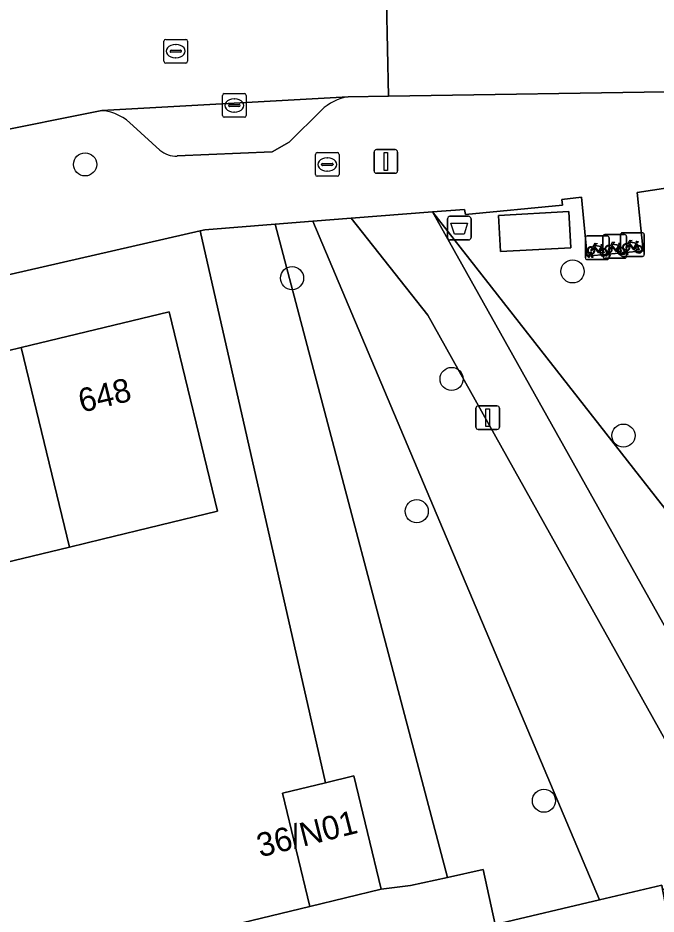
# Model space of a CAD drawing. Extents: x 157793 to 159380, y 380877 to 382313.
# Drawn here: x 158818.47 to 158845.42, y 381299.67 to 381337.55 of the extents above; entities that cross this region are included whole.
import ezdxf

# ---------------------------------------------------------------- set-up
doc = ezdxf.new("R2010")
doc.units = 0
for name, color, linetype in [('IMGEO_Afvalbak', 7, 'Continuous'), ('IMGEO_Boom', 7, 'Continuous'), ('IMGEO_Brandkraan', 7, 'Continuous'), ('IMGEO_Erf', 7, 'Continuous'), ('IMGEO_Fietsenrek', 7, 'Continuous'), ('IMGEO_Groenvoorziening', 7, 'Continuous'), ('IMGEO_Kolk', 7, 'Continuous'), ('IMGEO_Lichtmast', 7, 'Continuous'), ('IMGEO_Pand', 7, 'Continuous'), ('IMGEO_Pand_nummerreeks', 7, 'Continuous'), ('IMGEO_Parkeervlak_open', 7, 'Continuous'), ('IMGEO_Rijbaan_lokaal_gesloten', 7, 'Continuous'), ('IMGEO_Rijbaan_lokaal_open', 7, 'Continuous'), ('IMGEO_Rioolput', 7, 'Continuous'), ('IMGEO_Voetpad_gesloten', 7, 'Continuous'), ('IMGEO_Voetpad_halfverhard', 7, 'Continuous'), ('IMGEO_Voetpad_open', 7, 'Continuous')]:
    doc.layers.add(name, color=color, linetype=linetype)

msp = doc.modelspace()

# ---------------------------------------------------------------- linework, layer by layer
at = {"layer": 'IMGEO_Afvalbak'}
for p, q in [((158836.719, 381329.162), (158837.509, 381329.162)), ((158837.509, 381329.162), (158836.719, 381329.162)), ((158836.619, 381328.262), (158836.619, 381329.062)), ((158836.619, 381329.062), (158836.619, 381328.262)), ((158837.609, 381329.062), (158837.609, 381328.262)), ((158837.609, 381328.262), (158837.609, 381329.062)), ((158837.509, 381328.162), (158836.719, 381328.162)), ((158836.719, 381328.162), (158837.509, 381328.162))]:
    msp.add_line(p, q, dxfattribs=at)
msp.add_lwpolyline([(158836.762, 381328.876), (158837.466, 381328.876), (158837.317, 381328.406), (158836.911, 381328.406), (158836.762, 381328.876)], dxfattribs=at)
for centre, start, end in [((158836.719, 381329.062), 90, 180), ((158836.719, 381329.062), 90, 180), ((158837.509, 381329.062), 0, 90), ((158837.509, 381329.062), 360, 90), ((158836.719, 381328.262), 180, 270), ((158836.719, 381328.262), 180, 270), ((158837.509, 381328.262), 270, 0), ((158837.509, 381328.262), 270, 0)]:
    msp.add_arc(centre, 0.1, start, end, dxfattribs=at)
at = {"layer": 'IMGEO_Boom'}
for centre in [(158821.309, 381331.358), (158841.898, 381326.833), (158830.05, 381326.549), (158836.788, 381322.288), (158844.046, 381319.894), (158835.315, 381316.698), (158840.69, 381304.462)]:
    msp.add_circle(centre, 0.489, dxfattribs=at)
at = {"layer": 'IMGEO_Brandkraan'}
for p, q in [((158831.113, 381331.854), (158831.965, 381331.854)), ((158831.038, 381330.928), (158831.038, 381331.78)), ((158831.526, 381331.634), (158831.551, 381331.634)), ((158832.039, 381331.78), (158832.039, 381330.928)), ((158831.297, 381331.348), (158831.297, 381331.36)), ((158831.735, 381331.311), (158831.337, 381331.311)), ((158831.34, 381331.397), (158831.738, 381331.397)), ((158831.549, 381331.074), (158831.524, 381331.074)), ((158831.781, 381331.36), (158831.781, 381331.348)), ((158831.965, 381330.854), (158831.113, 381330.854))]:
    msp.add_line(p, q, dxfattribs=at)
for points in [[(158831.113, 381331.854), (158831.965, 381331.854)], [(158831.038, 381330.928), (158831.038, 381331.78)], [(158832.039, 381331.78), (158832.039, 381330.928)], [(158831.965, 381330.854), (158831.113, 381330.854)]]:
    msp.add_lwpolyline(points, dxfattribs=at)
for centre, radius, start, end in [((158831.115, 381331.778), 0.0765, 91.552, 178.448), ((158831.115, 381331.778), 0.0765, 91.552, 178.448), ((158831.963, 381331.778), 0.0765, 1.552, 88.448), ((158831.963, 381331.778), 0.0765, 1.552, 88.448), ((158831.337, 381331.357), 0.0403, 85.8775, 175.7526), ((158831.334, 381331.347), 0.0366, 178.938, 274.7102), ((158831.738, 381331.354), 0.043, 264.8664, 352.4533), ((158831.742, 381331.359), 0.0386, 1.7309, 96.639), ((158831.115, 381330.93), 0.0765, 181.552, 268.448), ((158831.115, 381330.93), 0.0765, 181.552, 268.448), ((158831.963, 381330.93), 0.0765, 271.552, 358.448), ((158831.963, 381330.93), 0.0765, 271.552, 358.448)]:
    msp.add_arc(centre, radius, start, end, dxfattribs=at)
for centre, major_axis, ratio, start_param, end_param in [((158831.525, 381331.354), (-0.387, 0.002), 0.722429, 4.712389, 7.853982), ((158831.55, 381331.354), (-0.39, 0.002), 0.717154, 1.570796, 4.712389)]:
    msp.add_ellipse(centre, major_axis=major_axis, ratio=ratio, start_param=start_param, end_param=end_param, dxfattribs=at)
at = {"layer": 'IMGEO_Erf'}
for points in [[(158818.196, 381296.951), (158830.799, 381299.997), (158829.642, 381304.784), (158831.456, 381305.223), (158826.172, 381328.554), (158812.22, 381325.346), (158812.013, 381326.196), (158792.792, 381321.742), (158786.929, 381320.261)], [(158813.974, 381322.495), (158818.614, 381323.616), (158824.857, 381325.125), (158826.895, 381316.694), (158822.035, 381315.519), (158820.652, 381315.185), (158814.384, 381313.67)]]:
    msp.add_lwpolyline(points, dxfattribs=at)
at = {"layer": 'IMGEO_Fietsenrek'}
for p, q in [((158844, 381328.468), (158844.841, 381328.468)), ((158844.841, 381328.468), (158844, 381328.468)), ((158842.438, 381327.409), (158842.438, 381328.25)), ((158842.438, 381328.25), (158842.438, 381327.409)), ((158842.513, 381328.334), (158843.354, 381328.334)), ((158843.354, 381328.334), (158842.513, 381328.334)), ((158843.18, 381327.465), (158843.18, 381328.306)), ((158843.18, 381328.306), (158843.18, 381327.465)), ((158843.255, 381328.39), (158844.096, 381328.39)), ((158844.096, 381328.39), (158843.255, 381328.39)), ((158843.438, 381328.259), (158843.438, 381327.418)), ((158843.438, 381327.418), (158843.438, 381328.259)), ((158843.925, 381327.543), (158843.925, 381328.384)), ((158843.925, 381328.384), (158843.925, 381327.543)), ((158844.18, 381328.315), (158844.18, 381327.474)), ((158844.18, 381327.474), (158844.18, 381328.315)), ((158844.925, 381328.393), (158844.925, 381327.552)), ((158844.925, 381327.552), (158844.925, 381328.393)), ((158843.125, 381327.883), (158843.161, 381327.788)), ((158843.418, 381327.646), (158843.417, 381327.65)), ((158843.449, 381327.657), (158843.45, 381327.65)), ((158843.867, 381327.939), (158843.903, 381327.844)), ((158844.052, 381327.552), (158844.091, 381327.712)), ((158844.121, 381327.7), (158844.086, 381327.552)), ((158844.163, 381327.724), (158844.162, 381327.728)), ((158844.204, 381327.552), (158844.17, 381327.694)), ((158844.194, 381327.735), (158844.195, 381327.728)), ((158844.202, 381327.698), (158844.237, 381327.552)), ((158844.612, 381328.017), (158844.648, 381327.922)), ((158843.363, 381327.334), (158842.522, 381327.334)), ((158842.522, 381327.334), (158843.363, 381327.334)), ((158842.565, 381327.418), (158842.604, 381327.578)), ((158842.599, 381327.418), (158842.565, 381327.418)), ((158842.634, 381327.566), (158842.599, 381327.418)), ((158842.676, 381327.59), (158842.675, 381327.594)), ((158842.717, 381327.418), (158842.683, 381327.56)), ((158842.707, 381327.601), (158842.708, 381327.594)), ((158842.715, 381327.564), (158842.75, 381327.418)), ((158842.75, 381327.418), (158842.717, 381327.418)), ((158844.105, 381327.39), (158843.264, 381327.39)), ((158843.264, 381327.39), (158844.105, 381327.39)), ((158843.307, 381327.474), (158843.346, 381327.634)), ((158843.341, 381327.474), (158843.307, 381327.474)), ((158843.376, 381327.622), (158843.341, 381327.474)), ((158843.459, 381327.474), (158843.425, 381327.616)), ((158843.457, 381327.62), (158843.492, 381327.474)), ((158843.492, 381327.474), (158843.459, 381327.474)), ((158844.85, 381327.468), (158844.009, 381327.468)), ((158844.009, 381327.468), (158844.85, 381327.468)), ((158844.086, 381327.552), (158844.052, 381327.552)), ((158844.237, 381327.552), (158844.204, 381327.552))]:
    msp.add_line(p, q, dxfattribs=at)
for points in [[(158842.751, 381327.86), (158842.846, 381328.024), (158842.932, 381328.01), (158842.934, 381328.001), (158842.878, 381327.99), (158842.851, 381327.945), (158843.107, 381327.904)], [(158843.493, 381327.916), (158843.588, 381328.08), (158843.674, 381328.066), (158843.676, 381328.057), (158843.62, 381328.046), (158843.593, 381328.001), (158843.849, 381327.96)], [(158843.849, 381327.96), (158843.874, 381328.009), (158843.868, 381328.013), (158843.845, 381328.017), (158843.833, 381328.024), (158843.832, 381328.027), (158843.834, 381328.032), (158843.929, 381328.017), (158843.931, 381328.007), (158843.921, 381327.994), (158843.909, 381327.988), (158843.895, 381327.994), (158843.867, 381327.939)], [(158844.238, 381327.994), (158844.333, 381328.158), (158844.419, 381328.144), (158844.421, 381328.135), (158844.365, 381328.124), (158844.338, 381328.079), (158844.594, 381328.038)], [(158844.581, 381328.013), (158844.324, 381328.054), (158844.307, 381328.025), (158844.474, 381327.805), (158844.581, 381328.013)], [(158844.594, 381328.038), (158844.619, 381328.087), (158844.613, 381328.091), (158844.59, 381328.095), (158844.578, 381328.102), (158844.577, 381328.105), (158844.579, 381328.11), (158844.674, 381328.095), (158844.676, 381328.085), (158844.666, 381328.072), (158844.654, 381328.066), (158844.64, 381328.072), (158844.612, 381328.017)], [(158842.772, 381327.808), (158842.72, 381327.718), (158842.68, 381327.693), (158842.681, 381327.74), (158842.736, 381327.834)], [(158843.047, 381327.616), (158842.997, 381327.616), (158842.806, 381327.867), (158842.787, 381327.835)], [(158843.094, 381327.879), (158842.837, 381327.92), (158842.82, 381327.891), (158842.987, 381327.671), (158843.094, 381327.879)], [(158843.142, 381327.781), (158843.112, 381327.858), (158843.003, 381327.64), (158843.046, 381327.64)], [(158843.076, 381327.64), (158843.196, 381327.639), (158843.152, 381327.753)], [(158843.172, 381327.76), (158843.227, 381327.615), (158843.077, 381327.615)], [(158843.107, 381327.904), (158843.132, 381327.953), (158843.126, 381327.957), (158843.103, 381327.961), (158843.091, 381327.968), (158843.09, 381327.971), (158843.092, 381327.976), (158843.187, 381327.961), (158843.189, 381327.951), (158843.179, 381327.938), (158843.167, 381327.932), (158843.153, 381327.938), (158843.125, 381327.883)], [(158843.514, 381327.864), (158843.462, 381327.774), (158843.422, 381327.749), (158843.423, 381327.796), (158843.478, 381327.89)], [(158843.789, 381327.672), (158843.739, 381327.672), (158843.548, 381327.923), (158843.529, 381327.891)], [(158843.836, 381327.935), (158843.579, 381327.976), (158843.562, 381327.947), (158843.729, 381327.727), (158843.836, 381327.935)], [(158843.884, 381327.837), (158843.854, 381327.914), (158843.745, 381327.696), (158843.788, 381327.696)], [(158843.818, 381327.696), (158843.938, 381327.695), (158843.894, 381327.809)], [(158843.914, 381327.816), (158843.969, 381327.671), (158843.819, 381327.671)], [(158844.259, 381327.942), (158844.207, 381327.852), (158844.167, 381327.827), (158844.168, 381327.874), (158844.223, 381327.968)], [(158844.534, 381327.75), (158844.484, 381327.75), (158844.293, 381328.001), (158844.274, 381327.969)], [(158844.629, 381327.915), (158844.599, 381327.992), (158844.49, 381327.774), (158844.533, 381327.774)], [(158844.563, 381327.774), (158844.683, 381327.773), (158844.639, 381327.887)], [(158844.659, 381327.894), (158844.714, 381327.749), (158844.564, 381327.749)]]:
    msp.add_lwpolyline(points, dxfattribs=at)
for centre, radius, start, end in [((158844.003, 381328.39), 0.0779, 92.4484, 184.2845), ((158844.003, 381328.39), 0.0779, 92.4484, 184.2845), ((158844.847, 381328.39), 0.0779, 2.4484, 94.2845), ((158844.847, 381328.39), 0.0779, 2.4484, 94.2845), ((158842.516, 381328.256), 0.0779, 92.4484, 184.2845), ((158842.516, 381328.256), 0.0779, 92.4484, 184.2845), ((158843.258, 381328.312), 0.0779, 92.4484, 184.2845), ((158843.258, 381328.312), 0.0779, 92.4484, 184.2845), ((158843.36, 381328.256), 0.0779, 2.4484, 94.2845), ((158843.36, 381328.256), 0.0779, 2.4484, 94.2845), ((158844.102, 381328.312), 0.0779, 2.4484, 94.2845), ((158844.102, 381328.312), 0.0779, 2.4484, 94.2845), ((158842.678, 381327.719), 0.159, 62.6766, 242.1369), ((158842.678, 381327.719), 0.129, 63.3192, 238.903), ((158842.678, 381327.719), 0.129, 283.6043, 43.4302), ((158842.678, 381327.719), 0.159, 283.5766, 46.6042), ((158843.205, 381327.635), 0.159, 113.3408, 178.3217), ((158843.205, 381327.635), 0.159, 187.0065, 105.7708), ((158843.205, 381327.635), 0.129, 113.923, 177.9556), ((158843.205, 381327.635), 0.129, 188.6715, 104.5883), ((158843.42, 381327.775), 0.159, 62.6766, 242.1369), ((158843.42, 381327.775), 0.129, 63.3192, 238.903), ((158843.4, 381327.646), 0.0499, 12.8025, 158.6934), ((158843.4, 381327.646), 0.0174, 12.8025, 163.4502), ((158843.42, 381327.775), 0.129, 253.415, 269.0204), ((158843.42, 381327.775), 0.129, 283.6043, 43.4302), ((158843.42, 381327.775), 0.159, 283.5766, 46.6042), ((158843.947, 381327.691), 0.159, 113.3408, 178.3217), ((158843.947, 381327.691), 0.159, 187.0065, 105.7708), ((158843.947, 381327.691), 0.129, 113.923, 177.9556), ((158843.947, 381327.691), 0.129, 188.6715, 104.5883), ((158844.165, 381327.853), 0.159, 62.6766, 242.1369), ((158844.165, 381327.853), 0.129, 63.3192, 238.903), ((158844.145, 381327.724), 0.0499, 12.8025, 158.6934), ((158844.165, 381327.853), 0.159, 253.9967, 271.7867), ((158844.145, 381327.724), 0.0174, 12.8025, 163.4502), ((158844.165, 381327.853), 0.129, 253.415, 269.0204), ((158844.165, 381327.853), 0.129, 283.6043, 43.4302), ((158844.165, 381327.853), 0.159, 283.5766, 46.6042), ((158844.692, 381327.769), 0.159, 113.3408, 178.3217), ((158844.692, 381327.769), 0.159, 187.0065, 105.7708), ((158844.692, 381327.769), 0.129, 113.923, 177.9556), ((158844.692, 381327.769), 0.129, 188.6715, 104.5883), ((158842.516, 381327.412), 0.0779, 182.4484, 274.2845), ((158842.516, 381327.412), 0.0779, 182.4484, 274.2845), ((158842.658, 381327.59), 0.0499, 12.8025, 158.6934), ((158842.678, 381327.719), 0.159, 253.9967, 271.7867), ((158842.658, 381327.59), 0.0174, 12.8025, 163.4502), ((158842.678, 381327.719), 0.129, 253.415, 269.0204), ((158843.258, 381327.468), 0.0779, 182.4484, 274.2845), ((158843.258, 381327.468), 0.0779, 182.4484, 274.2845), ((158843.36, 381327.412), 0.0779, 272.4484, 4.2845), ((158843.36, 381327.412), 0.0779, 272.4484, 4.2845), ((158843.42, 381327.775), 0.159, 253.9967, 271.7867), ((158844.003, 381327.546), 0.0779, 182.4484, 274.2845), ((158844.003, 381327.546), 0.0779, 182.4484, 274.2845), ((158844.102, 381327.468), 0.0779, 272.4484, 4.2845), ((158844.102, 381327.468), 0.0779, 272.4484, 4.2845), ((158844.847, 381327.546), 0.0779, 272.4484, 4.2845), ((158844.847, 381327.546), 0.0779, 272.4484, 4.2845)]:
    msp.add_arc(centre, radius, start, end, dxfattribs=at)
at = {"layer": 'IMGEO_Groenvoorziening'}
for points in [[(158844.626, 381330.168), (158844.876, 381327.706), (158842.508, 381327.478), (158842.269, 381329.97), (158841.45, 381329.867), (158841.473, 381329.633), (158837.372, 381329.246), (158837.33, 381329.454), (158835.981, 381329.349), (158850.618, 381310.644), (158845.924, 381330.364)], [(158835.981, 381329.349), (158855.889, 381293.811), (158859.959, 381294.739), (158850.618, 381310.644)], [(158838.852, 381327.67), (158838.768, 381329.194), (158841.74, 381329.359), (158841.825, 381327.834)], [(158836.61, 381301.223), (158829.331, 381328.83), (158826.365, 381328.598), (158826.172, 381328.554), (158831.456, 381305.223), (158832.653, 381305.512), (158833.81, 381300.724), (158835.05, 381300.874)], [(158843.029, 381300.268), (158830.931, 381328.954), (158829.331, 381328.83), (158836.61, 381301.223), (158838.122, 381301.561), (158838.628, 381299.225)], [(158845.701, 381300.708), (158848.935, 381301.441), (158835.778, 381324.986), (158832.547, 381329.081), (158830.931, 381328.954), (158843.029, 381300.268), (158845.666, 381300.893)]]:
    msp.add_lwpolyline(points, close=True, dxfattribs=at)
at = {"layer": 'IMGEO_Kolk'}
for p, q in [((158827.112, 381333.421), (158827.112, 381334.273)), ((158827.187, 381334.347), (158828.039, 381334.347)), ((158827.6, 381334.127), (158827.625, 381334.127)), ((158828.113, 381334.273), (158828.113, 381333.421)), ((158827.371, 381333.841), (158827.371, 381333.853)), ((158827.809, 381333.804), (158827.411, 381333.804)), ((158827.414, 381333.89), (158827.812, 381333.89)), ((158827.855, 381333.853), (158827.855, 381333.841)), ((158828.039, 381333.347), (158827.187, 381333.347)), ((158827.623, 381333.567), (158827.598, 381333.567))]:
    msp.add_line(p, q, dxfattribs=at)
for points in [[(158827.112, 381333.421), (158827.112, 381334.273)], [(158827.187, 381334.347), (158828.039, 381334.347)], [(158828.113, 381334.273), (158828.113, 381333.421)], [(158828.039, 381333.347), (158827.187, 381333.347)]]:
    msp.add_lwpolyline(points, dxfattribs=at)
for centre, radius, start, end in [((158827.189, 381334.271), 0.0765, 91.552, 178.448), ((158827.189, 381334.271), 0.0765, 91.552, 178.448), ((158828.037, 381334.271), 0.0765, 1.552, 88.448), ((158828.037, 381334.271), 0.0765, 1.552, 88.448), ((158827.411, 381333.85), 0.0403, 85.8775, 175.7526), ((158827.408, 381333.84), 0.0366, 178.938, 274.7102), ((158827.812, 381333.847), 0.043, 264.8664, 352.4533), ((158827.816, 381333.852), 0.0386, 1.7309, 96.639), ((158827.189, 381333.423), 0.0765, 181.552, 268.448), ((158827.189, 381333.423), 0.0765, 181.552, 268.448), ((158828.037, 381333.423), 0.0765, 271.552, 358.448), ((158828.037, 381333.423), 0.0765, 271.552, 358.448)]:
    msp.add_arc(centre, radius, start, end, dxfattribs=at)
for centre, major_axis, ratio, start_param, end_param in [((158827.599, 381333.847), (-0.387, 0.002), 0.722429, 4.712389, 7.853982), ((158827.624, 381333.847), (-0.39, 0.002), 0.717154, 1.570796, 4.712389)]:
    msp.add_ellipse(centre, major_axis=major_axis, ratio=ratio, start_param=start_param, end_param=end_param, dxfattribs=at)
at = {"layer": 'IMGEO_Lichtmast'}
for p, q in [((158833.516, 381331.08), (158833.516, 381331.88)), ((158833.516, 381331.88), (158833.516, 381331.08)), ((158833.616, 381331.98), (158834.406, 381331.98)), ((158834.406, 381331.98), (158833.616, 381331.98)), ((158834.506, 381331.88), (158834.506, 381331.08)), ((158834.506, 381331.08), (158834.506, 381331.88)), ((158834.406, 381330.98), (158833.616, 381330.98)), ((158833.616, 381330.98), (158834.406, 381330.98)), ((158837.816, 381320.252), (158837.816, 381321.052)), ((158837.816, 381321.052), (158837.816, 381320.252)), ((158837.916, 381321.152), (158838.706, 381321.152)), ((158838.706, 381321.152), (158837.916, 381321.152)), ((158838.806, 381321.052), (158838.806, 381320.252)), ((158838.806, 381320.252), (158838.806, 381321.052)), ((158838.706, 381320.152), (158837.916, 381320.152)), ((158837.916, 381320.152), (158838.706, 381320.152))]:
    msp.add_line(p, q, dxfattribs=at)
for points in [[(158833.936, 381331.855), (158834.086, 381331.855), (158834.086, 381331.105), (158833.936, 381331.105), (158833.936, 381331.855)], [(158838.236, 381321.027), (158838.386, 381321.027), (158838.386, 381320.277), (158838.236, 381320.277), (158838.236, 381321.027)]]:
    msp.add_lwpolyline(points, dxfattribs=at)
for centre, start, end in [((158833.616, 381331.88), 90, 180), ((158833.616, 381331.88), 90, 180), ((158834.406, 381331.88), 0, 90), ((158834.406, 381331.88), 360, 90), ((158833.616, 381331.08), 180, 270), ((158833.616, 381331.08), 180, 270), ((158834.406, 381331.08), 270, 0), ((158834.406, 381331.08), 270, 0), ((158837.916, 381321.052), 90, 180), ((158837.916, 381321.052), 90, 180), ((158838.706, 381321.052), 0, 90), ((158838.706, 381321.052), 360, 90), ((158837.916, 381320.252), 180, 270), ((158837.916, 381320.252), 180, 270), ((158838.706, 381320.252), 270, 0), ((158838.706, 381320.252), 270, 0)]:
    msp.add_arc(centre, 0.1, start, end, dxfattribs=at)
at = {"layer": 'IMGEO_Pand'}
for points in [[(158818.614, 381323.616), (158820.652, 381315.185), (158822.035, 381315.519), (158826.895, 381316.694), (158824.857, 381325.125)], [(158818.614, 381323.616), (158813.974, 381322.495), (158812.718, 381322.191), (158812.346, 381322.101), (158814.384, 381313.67), (158820.652, 381315.185)], [(158833.81, 381300.724), (158832.653, 381305.512), (158831.456, 381305.223), (158829.642, 381304.784), (158830.799, 381299.997)]]:
    msp.add_lwpolyline(points, close=True, dxfattribs=at)
at = {"layer": 'IMGEO_Parkeervlak_open'}
for points in [[(158832.415, 381334.21), (158822.02, 381333.628)], [(158825.201, 381331.712), (158829.208, 381331.89), (158829.922, 381332.303), (158831.289, 381333.65)], [(158823.333, 381332.984), (158824.471, 381331.956)]]:
    msp.add_lwpolyline(points, dxfattribs=at)
for centre, radius, start, end in [((158832.746, 381332.132), 2.104, 99.0547, 133.8309), ((158821.848, 381331.616), 2.019, 42.6381, 85.1079), ((158825.147, 381332.765), 1.055, 230.1139, 272.9221)]:
    msp.add_arc(centre, radius, start, end, dxfattribs=at)
at = {"layer": 'IMGEO_Rijbaan_lokaal_gesloten'}
msp.add_lwpolyline([(158890.197, 381334.301), (158890.259, 381340.284), (158886.628, 381340.28), (158881.989, 381340.303), (158876.252, 381340.306), (158871.473, 381340.309), (158852.225, 381340.427), (158838.213, 381340.276), (158833.991, 381340.258), (158834.13, 381334.237), (158846.727, 381334.435), (158852.726, 381334.469), (158852.997, 381334.471), (158864.445, 381334.368), (158865.413, 381334.369), (158874.57, 381334.376), (158874.914, 381334.376)], close=True, dxfattribs=at)
at = {"layer": 'IMGEO_Rijbaan_lokaal_open'}
for points in [[(158816.477, 381338.626), (158815.884, 381338.501), (158817.09, 381332.648), (158822.02, 381333.628), (158832.415, 381334.21), (158834.13, 381334.237), (158833.991, 381340.258)], [(158789.61, 381286.508), (158792.562, 381287.221), (158792.835, 381286.089), (158794.71, 381286.486), (158794.8, 381286.508), (158807.095, 381289.479), (158807.684, 381287.045), (158839.54, 381294.743), (158838.844, 381297.624), (158838.628, 381299.225), (158838.122, 381301.561), (158836.61, 381301.223), (158835.05, 381300.874), (158833.81, 381300.724), (158830.799, 381299.997), (158818.196, 381296.951), (158817.628, 381299.302), (158792.989, 381293.347), (158792.376, 381295.882), (158790.798, 381295.518)]]:
    msp.add_lwpolyline(points, dxfattribs=at)
at = {"layer": 'IMGEO_Rioolput'}
for p, q in [((158824.637, 381335.716), (158824.637, 381336.568)), ((158824.712, 381336.642), (158825.564, 381336.642)), ((158825.125, 381336.422), (158825.15, 381336.422)), ((158825.638, 381336.568), (158825.638, 381335.716)), ((158824.896, 381336.136), (158824.896, 381336.148)), ((158825.334, 381336.099), (158824.936, 381336.099)), ((158824.939, 381336.185), (158825.337, 381336.185)), ((158825.38, 381336.148), (158825.38, 381336.136)), ((158825.564, 381335.642), (158824.712, 381335.642)), ((158825.148, 381335.862), (158825.123, 381335.862))]:
    msp.add_line(p, q, dxfattribs=at)
for points in [[(158824.637, 381335.716), (158824.637, 381336.568)], [(158824.712, 381336.642), (158825.564, 381336.642)], [(158825.638, 381336.568), (158825.638, 381335.716)], [(158825.564, 381335.642), (158824.712, 381335.642)]]:
    msp.add_lwpolyline(points, dxfattribs=at)
for centre, radius, start, end in [((158824.714, 381336.566), 0.0765, 91.552, 178.448), ((158824.714, 381336.566), 0.0765, 91.552, 178.448), ((158825.562, 381336.566), 0.0765, 1.552, 88.448), ((158825.562, 381336.566), 0.0765, 1.552, 88.448), ((158824.936, 381336.145), 0.0403, 85.8775, 175.7526), ((158824.933, 381336.135), 0.0366, 178.938, 274.7102), ((158825.337, 381336.142), 0.043, 264.8664, 352.4533), ((158825.341, 381336.147), 0.0386, 1.7309, 96.639), ((158824.714, 381335.718), 0.0765, 181.552, 268.448), ((158824.714, 381335.718), 0.0765, 181.552, 268.448), ((158825.562, 381335.718), 0.0765, 271.552, 358.448), ((158825.562, 381335.718), 0.0765, 271.552, 358.448)]:
    msp.add_arc(centre, radius, start, end, dxfattribs=at)
for centre, major_axis, ratio, start_param, end_param in [((158825.124, 381336.142), (-0.387, 0.002), 0.722429, 4.712389, 7.853982), ((158825.149, 381336.142), (-0.39, 0.002), 0.717154, 1.570796, 4.712389)]:
    msp.add_ellipse(centre, major_axis=major_axis, ratio=ratio, start_param=start_param, end_param=end_param, dxfattribs=at)
at = {"layer": 'IMGEO_Voetpad_gesloten'}
msp.add_lwpolyline([(158841.74, 381329.359), (158838.768, 381329.194), (158838.852, 381327.67), (158841.825, 381327.834)], close=True, dxfattribs=at)
at = {"layer": 'IMGEO_Voetpad_halfverhard'}
msp.add_lwpolyline([(158861.545, 381283.771), (158858.67, 381288.85), (158855.889, 381293.811), (158835.981, 381329.349), (158832.547, 381329.081), (158835.778, 381324.986), (158848.935, 381301.441), (158845.701, 381300.708), (158845.959, 381299.343), (158846.015, 381299.112), (158847.89, 381299.562), (158849.737, 381300.005), (158865.999, 381270.903)], dxfattribs=at)
at = {"layer": 'IMGEO_Voetpad_open'}
for points in [[(158852.997, 381334.471), (158852.726, 381334.469), (158846.727, 381334.435), (158834.13, 381334.237), (158832.415, 381334.21)], [(158822.02, 381333.628), (158817.09, 381332.648), (158816.546, 381332.485)], [(158831.289, 381333.65), (158829.922, 381332.303), (158829.208, 381331.89), (158825.201, 381331.712)], [(158824.471, 381331.956), (158823.333, 381332.984)], [(158812.013, 381326.196), (158812.22, 381325.346), (158826.172, 381328.554), (158826.365, 381328.598), (158829.331, 381328.83), (158830.931, 381328.954), (158832.547, 381329.081), (158835.981, 381329.349), (158837.33, 381329.454), (158837.372, 381329.246), (158841.473, 381329.633), (158841.45, 381329.867), (158842.269, 381329.97), (158842.508, 381327.478), (158844.876, 381327.706), (158844.626, 381330.168), (158845.924, 381330.364), (158846.048, 381330.383), (158854.352, 381330.104), (158898.463, 381328.966), (158899.507, 381324.573), (158900.678, 381324.86), (158902.512, 381325.31), (158901.304, 381330.299)]]:
    msp.add_lwpolyline(points, dxfattribs=at)
msp.add_lwpolyline([(158845.959, 381299.343), (158845.701, 381300.708), (158845.666, 381300.893), (158843.029, 381300.268), (158838.628, 381299.225), (158838.844, 381297.624)], close=True, dxfattribs=at)
for centre, radius, start, end in [((158832.746, 381332.132), 2.104, 99.0547, 133.8309), ((158821.848, 381331.616), 2.019, 42.6381, 85.1079), ((158825.147, 381332.765), 1.055, 230.1139, 272.9221)]:
    msp.add_arc(centre, radius, start, end, dxfattribs=at)

# ---------------------------------------------------------------- texts
at = {"layer": 'IMGEO_Pand_nummerreeks'}
for s, rotation, p in [('648', 13.5878, (158821.163, 381320.857)), ('36/N01', 14.0796, (158828.703, 381302.063))]:
    msp.add_text(s, height=1, rotation=rotation, dxfattribs=at).set_placement(p)

doc.saveas('drawing.dxf')
